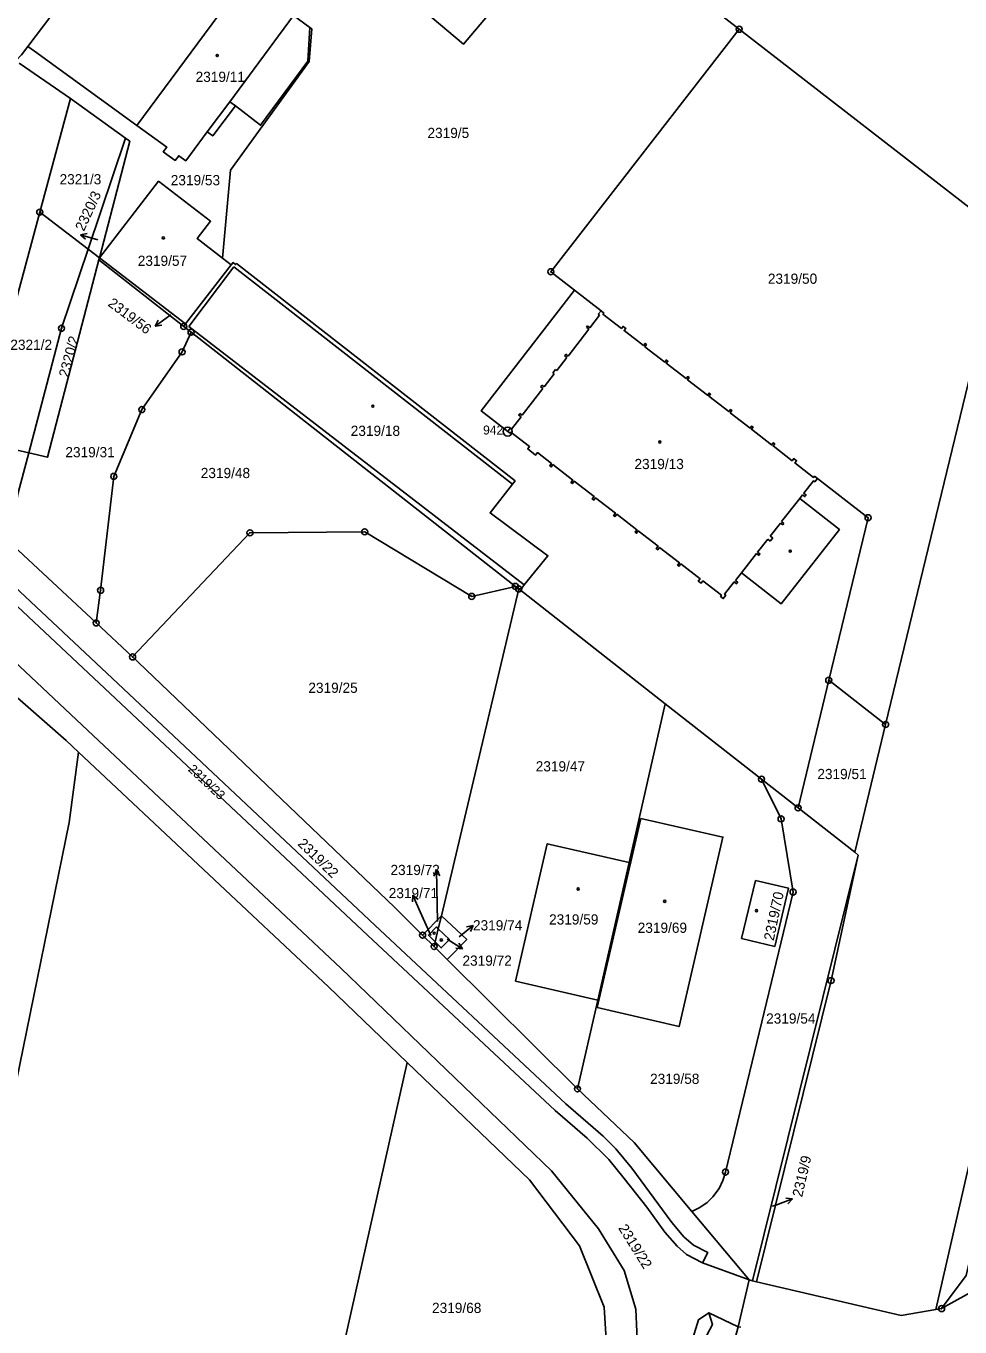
# Model space of a CAD drawing. Extents: x -733394 to -722299, y -1082822 to -1075049.
# Drawn here: x -729293.4 to -729137.9, y -1080695.2 to -1080478.4 of the extents above; entities that cross this region are included whole.
import ezdxf

# ---------------------------------------------------------------- set-up
doc = ezdxf.new("R2010")
doc.units = 0
for name, color, linetype in [('Hranice parcel', 7, 'Continuous'), ('Parcelní čísla', 7, 'Continuous'), ('Pop  PČ popisy', 7, 'Continuous'), ('Vnitřní kresba', 7, 'Continuous'), ('Značky bodu BP', 7, 'Continuous'), ('Značky budov', 7, 'Continuous')]:
    doc.layers.add(name, color=color, linetype=linetype)

msp = doc.modelspace()

# ---------------------------------------------------------------- linework, layer by layer
at = {"layer": 'Hranice parcel'}
for p, q in [((-729256.97, -1080470.6), (-729274.98, -1080494.94)), ((-729130.52, -1080513.13), (-729174.63, -1080478.91)), ((-729286.04, -1080490.46), (-729294.55, -1080484.56)), ((-729291.14, -1080509.39), (-729286.04, -1080490.46)), ((-729286.04, -1080490.46), (-729276.88, -1080497.05)), ((-729283.08, -1080515.53), (-729276.88, -1080497.05)), ((-729291.14, -1080509.39), (-729301.42, -1080547.54)), ((-729283.08, -1080515.53), (-729291.14, -1080509.39)), ((-729130.52, -1080513.13), (-729150.24, -1080594.76)), ((-729281.2, -1080516.97), (-729283.08, -1080515.53)), ((-729281.3, -1080517.35), (-729281.2, -1080516.97)), ((-729267.16, -1080528.43), (-729281.3, -1080517.35)), ((-729266.84, -1080528.02), (-729281.2, -1080516.97)), ((-729259.23, -1080518.17), (-729260.7, -1080517.03)), ((-729259.23, -1080518.17), (-729266.84, -1080528.02)), ((-729266.84, -1080528.02), (-729267.16, -1080528.43)), ((-729267.16, -1080528.43), (-729265.94, -1080529.39)), ((-729265.94, -1080529.39), (-729211.92, -1080571.74)), ((-729301.42, -1080547.54), (-729292.98, -1080549.51)), ((-729281.74, -1080577.84), (-729296.29, -1080564.25)), ((-729211.92, -1080571.74), (-729211.36, -1080572.18)), ((-729224.24, -1080626.64), (-729211.36, -1080572.18)), ((-729186.94, -1080591.31), (-729211.36, -1080572.18)), ((-729275.67, -1080583.51), (-729281.74, -1080577.84)), ((-729159.72, -1080587.4), (-729164.83, -1080608.65)), ((-729159.72, -1080587.4), (-729150.24, -1080594.76)), ((-729192.97, -1080617.77), (-729186.94, -1080591.31)), ((-729170.91, -1080603.88), (-729186.94, -1080591.31)), ((-729150.24, -1080594.76), (-729155.38, -1080616.06)), ((-729164.83, -1080608.65), (-729170.91, -1080603.88)), ((-729164.83, -1080608.65), (-729155.38, -1080616.06)), ((-729154.8, -1080616.52), (-729172.43, -1080687.45)), ((-729155.38, -1080616.06), (-729154.8, -1080616.52)), ((-729192.97, -1080617.77), (-729198.19, -1080640.68)), ((-729227.36, -1080629.87), (-729224.24, -1080626.64)), ((-729224.24, -1080626.64), (-729224.75, -1080628.81)), ((-729225.45, -1080631.76), (-729227.36, -1080629.87)), ((-729224.75, -1080628.81), (-729225.27, -1080630.99)), ((-729225.27, -1080630.99), (-729225.45, -1080631.76)), ((-729223.26, -1080633.94), (-729225.45, -1080631.76)), ((-729201.57, -1080655.48), (-729223.26, -1080633.94)), ((-729201.57, -1080655.48), (-729198.19, -1080640.68)), ((-729173, -1080687.32), (-729182.54, -1080675.89)), ((-729173, -1080687.32), (-729174.81, -1080695.11)), ((-729172.43, -1080687.45), (-729173, -1080687.32)), ((-729171.77, -1080687.61), (-729172.43, -1080687.45)), ((-729141.91, -1080692.27), (-729140.92, -1080692.1)), ((-729174.81, -1080695.11), (-729174.39, -1080695.21))]:
    msp.add_line(p, q, dxfattribs=at)
for points in [[(-729076.54, -1080418.6), (-729082.12, -1080424.8), (-729094.92, -1080474.16), (-729108.69, -1080541.9), (-729124.58, -1080616.67), (-729141.91, -1080692.27)], [(-729248.14, -1080421.88), (-729246.15, -1080423.42), (-729174.63, -1080478.91)], [(-729234.04, -1080470), (-729232.39, -1080471.39), (-729220.56, -1080481.39), (-729216.56, -1080476.65), (-729228.4, -1080466.66), (-729244.81, -1080452.81), (-729248.4, -1080457.06), (-729248.8, -1080457.53), (-729236.52, -1080467.91), (-729235.27, -1080468.96), (-729236.31, -1080470.19), (-729235.07, -1080471.22), (-729234.04, -1080470)], [(-729293.15, -1080481.8), (-729278.5, -1080462.44), (-729274.61, -1080457.67)], [(-729246.17, -1080478.6), (-729248.88, -1080476.59), (-729256.97, -1080470.6)], [(-729274.98, -1080494.94), (-729269.99, -1080498.54), (-729270.56, -1080499.33), (-729268.56, -1080500.77), (-729267.99, -1080499.98), (-729266.82, -1080500.82), (-729263.27, -1080496), (-729262.33, -1080496.69), (-729258.55, -1080491.68), (-729254.35, -1080494.9), (-729246.51, -1080484.22), (-729246.17, -1080478.6)], [(-729260.7, -1080517.03), (-729259.39, -1080502.41), (-729246.27, -1080484.29), (-729245.82, -1080478.86), (-729246.17, -1080478.6)], [(-729174.63, -1080478.91), (-729206.01, -1080519.31), (-729202.08, -1080522.4)], [(-729295.1, -1080484.19), (-729294.2, -1080483.19), (-729293.15, -1080481.8)], [(-729293.15, -1080481.8), (-729292.03, -1080482.58), (-729274.98, -1080494.94)], [(-729276.88, -1080497.05), (-729276.15, -1080497.58), (-729281.2, -1080516.97)], [(-729281.2, -1080516.97), (-729271.35, -1080504.22), (-729262.69, -1080510.89), (-729264.91, -1080513.79), (-729260.7, -1080517.03)], [(-729283.08, -1080515.53), (-729287.51, -1080528.74), (-729292.98, -1080549.51)], [(-729281.3, -1080517.35), (-729289.87, -1080550.23), (-729292.98, -1080549.51)], [(-729211.36, -1080572.18), (-729210.86, -1080572.03), (-729210.43, -1080571.48), (-729206.5, -1080566.64), (-729216.12, -1080559.49), (-729212.39, -1080554.72), (-729211.96, -1080554.18), (-729258.37, -1080517.94), (-729258.51, -1080518.12), (-729258.93, -1080517.79), (-729259.23, -1080518.17)], [(-729175.27, -1080570.77), (-729174.87, -1080571.08), (-729175.06, -1080571.31), (-729175.45, -1080571.01), (-729177.07, -1080573.07), (-729176.88, -1080573.23), (-729177.3, -1080573.77), (-729177.75, -1080573.42), (-729177.6, -1080573.22), (-729180.68, -1080570.83), (-729180.99, -1080571.23), (-729181.45, -1080570.87), (-729181.14, -1080570.48), (-729184.35, -1080567.99), (-729184.66, -1080568.38), (-729184.9, -1080568.19), (-729184.6, -1080567.8), (-729187.9, -1080565.24), (-729188.2, -1080565.63), (-729188.45, -1080565.44), (-729188.14, -1080565.05), (-729191.44, -1080562.49), (-729191.74, -1080562.89), (-729191.99, -1080562.7), (-729191.68, -1080562.3), (-729195.01, -1080559.73), (-729195.31, -1080560.12), (-729195.55, -1080559.94), (-729195.24, -1080559.54), (-729198.56, -1080556.97), (-729198.86, -1080557.37), (-729199.1, -1080557.18), (-729198.79, -1080556.79), (-729202.11, -1080554.22), (-729202.41, -1080554.61), (-729202.66, -1080554.42), (-729202.35, -1080554.03), (-729205.66, -1080551.46), (-729205.96, -1080551.86), (-729206.2, -1080551.68), (-729205.9, -1080551.28), (-729208.24, -1080549.46), (-729208.55, -1080549.86), (-729209.85, -1080548.84), (-729209.55, -1080548.45), (-729212.66, -1080546.04), (-729212.81, -1080546.23), (-729213.19, -1080545.94), (-729217.61, -1080542.51), (-729202.08, -1080522.4)], [(-729202.08, -1080522.4), (-729197.65, -1080525.83), (-729197.18, -1080526.2), (-729197.33, -1080526.39), (-729194.26, -1080528.77), (-729193.99, -1080528.41), (-729193.53, -1080528.77), (-729193.81, -1080529.13), (-729190.6, -1080531.61), (-729190.32, -1080531.26), (-729190.08, -1080531.45), (-729190.35, -1080531.8), (-729187.04, -1080534.37), (-729186.77, -1080534.01), (-729186.52, -1080534.2), (-729186.8, -1080534.56), (-729183.49, -1080537.12), (-729183.21, -1080536.77), (-729182.97, -1080536.95), (-729183.25, -1080537.31), (-729179.91, -1080539.89), (-729179.64, -1080539.53), (-729179.4, -1080539.72), (-729179.68, -1080540.07), (-729176.37, -1080542.63), (-729176.1, -1080542.28), (-729175.86, -1080542.46), (-729176.14, -1080542.82), (-729172.83, -1080545.38), (-729172.56, -1080545.02), (-729172.32, -1080545.2), (-729172.6, -1080545.56), (-729169.24, -1080548.16), (-729168.96, -1080547.81), (-729168.72, -1080548), (-729169, -1080548.35), (-729165.82, -1080550.81), (-729165.54, -1080550.46), (-729165.08, -1080550.81), (-729165.36, -1080551.17), (-729162.25, -1080553.58), (-729162.09, -1080553.38), (-729161.62, -1080553.75)], [(-729281.74, -1080577.84), (-729281, -1080572.39), (-729278.81, -1080553.42), (-729274.13, -1080542.29), (-729267.44, -1080532.67), (-729265.94, -1080529.39)], [(-729292.98, -1080549.51), (-729294.73, -1080556.14), (-729296.29, -1080564.25)], [(-729161.62, -1080553.75), (-729162.06, -1080554.31), (-729162.25, -1080554.15), (-729163.88, -1080556.23), (-729163.49, -1080556.54), (-729163.68, -1080556.79), (-729164.08, -1080556.48)], [(-729161.62, -1080553.75), (-729153.17, -1080560.3), (-729159.72, -1080587.4)], [(-729164.08, -1080556.48), (-729164.56, -1080557.09), (-729157.95, -1080562.27), (-729167.65, -1080574.66), (-729174.26, -1080569.49), (-729175.27, -1080570.77)], [(-729307.2, -1080560.67), (-729278.14, -1080587.93), (-729235.32, -1080628.22), (-729203.51, -1080657.99), (-729197.32, -1080663.34), (-729195.2, -1080665.47), (-729192.5, -1080668.71), (-729185.83, -1080677.76), (-729183.83, -1080680.16), (-729182.25, -1080681.55), (-729179.85, -1080682.76), (-729180.74, -1080684.46)], [(-729180.74, -1080684.46), (-729183.43, -1080683.06), (-729184.98, -1080681.7), (-729187.01, -1080679.38), (-729190.01, -1080675.22), (-729193.78, -1080670.39), (-729196.35, -1080667.27), (-729199.96, -1080663.71), (-729205.31, -1080659.11), (-729236.56, -1080629.88), (-729279.41, -1080589.57), (-729308.54, -1080562.28)], [(-729211.92, -1080571.74), (-729219.19, -1080573.41), (-729237.01, -1080562.65), (-729256.13, -1080562.82), (-729275.67, -1080583.51)], [(-729227.36, -1080629.87), (-729228.26, -1080628.97), (-729232.04, -1080625.21), (-729274.71, -1080584.41), (-729275.67, -1080583.51)], [(-729300.37, -1080585.54), (-729286.73, -1080597.44), (-729284.66, -1080599.38)], [(-729284.66, -1080599.38), (-729286.25, -1080611.07), (-729309.83, -1080726.61), (-729327.11, -1080803.6), (-729343.36, -1080886.6)], [(-729229.94, -1080651.1), (-729243.07, -1080638.5), (-729284.66, -1080599.38)], [(-729170.91, -1080603.88), (-729167.67, -1080610.49), (-729165.66, -1080622.69), (-729176.92, -1080669.34), (-729177.34, -1080670.74), (-729178, -1080672.1), (-729179, -1080673.46), (-729179.98, -1080674.41), (-729181.22, -1080675.26), (-729182.54, -1080675.89)], [(-729140.92, -1080692.1), (-729136.81, -1080686.6), (-729129.72, -1080655.9), (-729127.82, -1080647.67), (-729118.06, -1080649.95), (-729107.83, -1080606.02), (-729076.19, -1080613.48)], [(-729191.02, -1080610.42), (-729177.35, -1080613.53), (-729184.64, -1080645.1), (-729198.32, -1080641.92), (-729191.02, -1080610.42)], [(-729198.19, -1080640.68), (-729211.88, -1080637.53), (-729206.61, -1080614.63), (-729192.97, -1080617.77)], [(-729154.8, -1080616.52), (-729159.34, -1080637.43), (-729171.77, -1080687.61)], [(-729171.94, -1080620.76), (-729166.45, -1080622.03), (-729168.71, -1080631.73), (-729174.24, -1080630.41), (-729171.94, -1080620.76)], [(-729224.24, -1080626.64), (-729220.03, -1080630.6), (-729223.26, -1080633.94)], [(-729224.75, -1080628.81), (-729225.08, -1080628.49), (-729226.41, -1080629.86), (-729225.27, -1080630.99)], [(-729225.27, -1080630.99), (-729224.26, -1080631.98), (-729222.9, -1080630.58), (-729224.75, -1080628.81)], [(-729264.93, -1080811.31), (-729249.19, -1080736.94), (-729229.94, -1080651.1)], [(-729229.94, -1080651.1), (-729209.59, -1080670.62), (-729201.23, -1080681.63), (-729197.1, -1080691.85), (-729195.9, -1080711.66), (-729199.22, -1080729.04), (-729208.05, -1080768.57), (-729217.18, -1080808.08), (-729220.48, -1080821.89)], [(-729182.54, -1080675.89), (-729192.13, -1080664.39), (-729201.57, -1080655.48)], [(-729077.96, -1080667.89), (-729116.69, -1080658.92), (-729121.95, -1080681.6), (-729140.92, -1080692.1)], [(-729141.91, -1080692.27), (-729147.68, -1080693.23), (-729171.77, -1080687.61)], [(-729182.34, -1080697.01), (-729181.41, -1080693.96), (-729179.68, -1080692.78), (-729179.1, -1080694.72), (-729180.03, -1080696.5)], [(-729220.01, -1080901.18), (-729220.24, -1080899.12), (-729219.77, -1080893.76), (-729218.88, -1080887.92), (-729215.7, -1080869.56), (-729202.08, -1080810.79), (-729193.56, -1080771.76), (-729184.12, -1080733.2), (-729179.5, -1080713), (-729178.01, -1080707.16), (-729174.81, -1080695.11)]]:
    msp.add_lwpolyline(points, dxfattribs=at)
at = {"layer": 'Pop  PČ popisy'}
for p, q in [((-729284.34, -1080513.14), (-729283.24, -1080512.96)), ((-729281.47, -1080514.02), (-729284.34, -1080513.14)), ((-729284.34, -1080513.14), (-729283.53, -1080513.91)), ((-729269.48, -1080526.63), (-729271.91, -1080528.39)), ((-729271.91, -1080528.39), (-729271.39, -1080527.4)), ((-729271.91, -1080528.39), (-729270.8, -1080528.21)), ((-729269.3, -1080526.5), (-729269.48, -1080526.63)), ((-729225.03, -1080619), (-729225.52, -1080620.01)), ((-729224.98, -1080622), (-729225.03, -1080619)), ((-729225.03, -1080619), (-729224.51, -1080619.99)), ((-729228.98, -1080623.22), (-729229.03, -1080624.34)), ((-729227.76, -1080625.96), (-729228.98, -1080623.22)), ((-729228.98, -1080623.22), (-729228.12, -1080623.93)), ((-729224.87, -1080627.61), (-729224.98, -1080622)), ((-729226, -1080629.9), (-729227.76, -1080625.96)), ((-729221.26, -1080630.16), (-729218.96, -1080628.23)), ((-729218.96, -1080628.23), (-729220.05, -1080628.49)), ((-729218.96, -1080628.23), (-729219.41, -1080629.26)), ((-729223.29, -1080630.56), (-729220.74, -1080632.15)), ((-729220.74, -1080632.15), (-729221.86, -1080632.04)), ((-729220.74, -1080632.15), (-729221.33, -1080631.2)), ((-729165.74, -1080673.81), (-729166.85, -1080673.69)), ((-729169.12, -1080675.04), (-729168.56, -1080674.84)), ((-729168.56, -1080674.84), (-729165.74, -1080673.81)), ((-729165.74, -1080673.81), (-729166.51, -1080674.63))]:
    msp.add_line(p, q, dxfattribs=at)
at = {"layer": 'Vnitřní kresba'}
for p, q in [((-729259.5, -1080490.98), (-729248.88, -1080476.59)), ((-729259.5, -1080490.98), (-729263.27, -1080496)), ((-729258.55, -1080491.68), (-729259.5, -1080490.98)), ((-729258.8, -1080518.5), (-729266.32, -1080528.42)), ((-729212.39, -1080554.72), (-729258.8, -1080518.5)), ((-729198.1, -1080526.36), (-729197.65, -1080525.83)), ((-729197.88, -1080526.54), (-729198.1, -1080526.36)), ((-729210.43, -1080571.48), (-729266.32, -1080528.42)), ((-729200.08, -1080528.56), (-729199.91, -1080528.35)), ((-729199.91, -1080528.35), (-729199.52, -1080528.65)), ((-729199.52, -1080528.65), (-729197.88, -1080526.54)), ((-729203.15, -1080533.36), (-729199.68, -1080528.87)), ((-729199.68, -1080528.87), (-729200.08, -1080528.56)), ((-729205.02, -1080535.78), (-729203.34, -1080533.6)), ((-729203.73, -1080533.29), (-729203.54, -1080533.05)), ((-729203.34, -1080533.6), (-729203.73, -1080533.29)), ((-729203.54, -1080533.05), (-729203.15, -1080533.36)), ((-729207.14, -1080538.51), (-729205.45, -1080536.33)), ((-729205.69, -1080536.15), (-729205.26, -1080535.6)), ((-729205.45, -1080536.33), (-729205.69, -1080536.15)), ((-729205.26, -1080535.6), (-729205.02, -1080535.78)), ((-729210.78, -1080543.23), (-729207.33, -1080538.76)), ((-729207.72, -1080538.45), (-729207.53, -1080538.21)), ((-729207.33, -1080538.76), (-729207.72, -1080538.45)), ((-729207.53, -1080538.21), (-729207.14, -1080538.51)), ((-729212.58, -1080545.56), (-729210.97, -1080543.48)), ((-729211.37, -1080543.17), (-729211.18, -1080542.93)), ((-729210.97, -1080543.48), (-729211.37, -1080543.17)), ((-729211.18, -1080542.93), (-729210.78, -1080543.23)), ((-729213.19, -1080545.94), (-729212.77, -1080545.4)), ((-729212.77, -1080545.4), (-729212.58, -1080545.56)), ((-729167.59, -1080560.96), (-729164.56, -1080557.09)), ((-729167.19, -1080561.27), (-729167.59, -1080560.96)), ((-729169.45, -1080563.35), (-729167.77, -1080561.2)), ((-729167.77, -1080561.2), (-729167.38, -1080561.51)), ((-729167.38, -1080561.51), (-729167.19, -1080561.27)), ((-729171.57, -1080566.04), (-729169.88, -1080563.9)), ((-729169.88, -1080563.9), (-729169.49, -1080564.2)), ((-729169.49, -1080564.2), (-729169.06, -1080563.65)), ((-729169.06, -1080563.65), (-729169.45, -1080563.35)), ((-729313.23, -1080567.52), (-729284.06, -1080594.88)), ((-729174.26, -1080569.49), (-729171.76, -1080566.29)), ((-729171.76, -1080566.29), (-729171.36, -1080566.6)), ((-729171.17, -1080566.35), (-729171.57, -1080566.04)), ((-729171.36, -1080566.6), (-729171.17, -1080566.35)), ((-729284.06, -1080594.88), (-729241.01, -1080635.37)), ((-729241.01, -1080635.37), (-729205.88, -1080669.13)), ((-729205.88, -1080669.13), (-729198.08, -1080678.79)), ((-729198.08, -1080678.79), (-729193.8, -1080685.75)), ((-729180.74, -1080684.46), (-729173, -1080687.32)), ((-729193.8, -1080685.75), (-729191.85, -1080692.18)), ((-729191.85, -1080692.18), (-729191.53, -1080699.75)), ((-729179.68, -1080692.78), (-729174.81, -1080695.11))]:
    msp.add_line(p, q, dxfattribs=at)
at = {"layer": 'Značky bodu BP'}
for centre, radius in [((-729174.63, -1080478.91), 0.5), ((-729174.63, -1080478.91), 0.0303), ((-729291.14, -1080509.39), 0.5), ((-729291.14, -1080509.39), 0.0303), ((-729206.01, -1080519.31), 0.5), ((-729206.01, -1080519.31), 0.0303), ((-729287.51, -1080528.74), 0.5), ((-729267.16, -1080528.43), 0.5), ((-729267.16, -1080528.43), 0.0303), ((-729287.51, -1080528.74), 0.0303), ((-729265.94, -1080529.39), 0.5), ((-729265.94, -1080529.39), 0.0303), ((-729267.44, -1080532.67), 0.5), ((-729267.44, -1080532.67), 0.0303), ((-729274.13, -1080542.29), 0.5), ((-729274.13, -1080542.29), 0.0303), ((-729213.19, -1080545.94), 0.75), ((-729213.19, -1080545.94), 0.03), ((-729278.81, -1080553.42), 0.5), ((-729278.81, -1080553.42), 0.0303), ((-729153.17, -1080560.3), 0.5), ((-729153.17, -1080560.3), 0.0303), ((-729256.13, -1080562.82), 0.5), ((-729256.13, -1080562.82), 0.0303), ((-729237.01, -1080562.65), 0.5), ((-729237.01, -1080562.65), 0.0303), ((-729281, -1080572.39), 0.5), ((-729211.92, -1080571.74), 0.5), ((-729211.92, -1080571.74), 0.0303), ((-729211.36, -1080572.18), 0.5), ((-729281, -1080572.39), 0.0303), ((-729219.19, -1080573.41), 0.5), ((-729219.19, -1080573.41), 0.0303), ((-729211.36, -1080572.18), 0.0303), ((-729281.74, -1080577.84), 0.5), ((-729281.74, -1080577.84), 0.0303), ((-729275.67, -1080583.51), 0.5), ((-729275.67, -1080583.51), 0.0303), ((-729159.72, -1080587.4), 0.5), ((-729159.72, -1080587.4), 0.0303), ((-729150.24, -1080594.76), 0.5), ((-729150.24, -1080594.76), 0.0303), ((-729170.91, -1080603.88), 0.5), ((-729170.91, -1080603.88), 0.0303), ((-729164.83, -1080608.65), 0.5), ((-729164.83, -1080608.65), 0.0303), ((-729167.67, -1080610.49), 0.5), ((-729167.67, -1080610.49), 0.0303), ((-729165.66, -1080622.69), 0.5), ((-729165.66, -1080622.69), 0.0303), ((-729227.36, -1080629.87), 0.5), ((-729227.36, -1080629.87), 0.0303), ((-729225.45, -1080631.76), 0.5), ((-729225.45, -1080631.76), 0.0303), ((-729159.34, -1080637.43), 0.5), ((-729159.34, -1080637.43), 0.0303), ((-729201.57, -1080655.48), 0.5), ((-729201.57, -1080655.48), 0.0303), ((-729176.92, -1080669.34), 0.5), ((-729176.92, -1080669.34), 0.0303), ((-729140.92, -1080692.1), 0.5), ((-729140.92, -1080692.1), 0.0303)]:
    msp.add_circle(centre, radius, dxfattribs=at)
at = {"layer": 'Značky budov'}
for centre in [(-729261.57, -1080483.27), (-729270.56, -1080513.68), (-729235.66, -1080541.71), (-729187.87, -1080547.69), (-729166.13, -1080565.87), (-729201.46, -1080622.17), (-729187.05, -1080624.23), (-729171.76, -1080625.78), (-729225.45, -1080629.54), (-729224.25, -1080630.67)]:
    msp.add_circle(centre, 0.175, dxfattribs=at)

# ---------------------------------------------------------------- texts
at = {"layer": 'Parcelní čísla'}
for s, p in [('2319/11', (-729265.18, -1080487.68)), ('2319/5', (-729226.56, -1080497.03)), ('2321/3', (-729287.84, -1080504.75)), ('2319/53', (-729269.32, -1080504.9)), ('2319/57', (-729274.81, -1080518.33)), ('2319/50', (-729169.86, -1080521.32)), ('2321/2', (-729296.04, -1080532.33)), ('2319/18', (-729239.34, -1080546.67)), ('2319/31', (-729286.87, -1080550.23)), ('2319/48', (-729264.32, -1080553.7)), ('2319/13', (-729192.08, -1080552.2)), ('2319/25', (-729246.4, -1080589.49)), ('2319/47', (-729208.53, -1080602.58)), ('2319/51', (-729161.62, -1080603.86)), ('2319/73', (-729232.72, -1080619.85)), ('2319/71', (-729233.01, -1080623.7)), ('2319/74', (-729218.98, -1080629.07)), ('2319/59', (-729206.3, -1080628.09)), ('2319/69', (-729191.54, -1080629.48)), ('2319/72', (-729220.73, -1080634.96)), ('2319/54', (-729170.15, -1080644.6)), ('2319/58', (-729189.48, -1080654.65)), ('2319/68', (-729225.8, -1080692.83))]:
    msp.add_text(s, height=1.7, dxfattribs=at).set_placement(p)
for s, height, rotation, p in [('2320/3', 1.7, 65, (-729283.79, -1080512.68)), ('2319/56', 1.7, 323, (-729279.92, -1080524.88)), ('2320/2', 1.7, 75, (-729286.37, -1080537.02)), ('2319/23', 1.53, 317, (-729266.54, -1080602.38)), ('2319/22', 1.7, 316, (-729248.3, -1080614.77)), ('2319/70', 1.7, 78, (-729168.9, -1080630.88)), ('2319/9', 1.7, 77, (-729164.16, -1080673.61)), ('2319/22', 1.7, 302, (-729194.84, -1080678.68))]:
    msp.add_text(s, height=height, rotation=rotation, dxfattribs=at).set_placement(p)
at = {"layer": 'Značky bodu BP'}
msp.add_text('942', height=1.5, dxfattribs=at).set_placement((-729217.29, -1080546.44))

doc.saveas('drawing.dxf')
